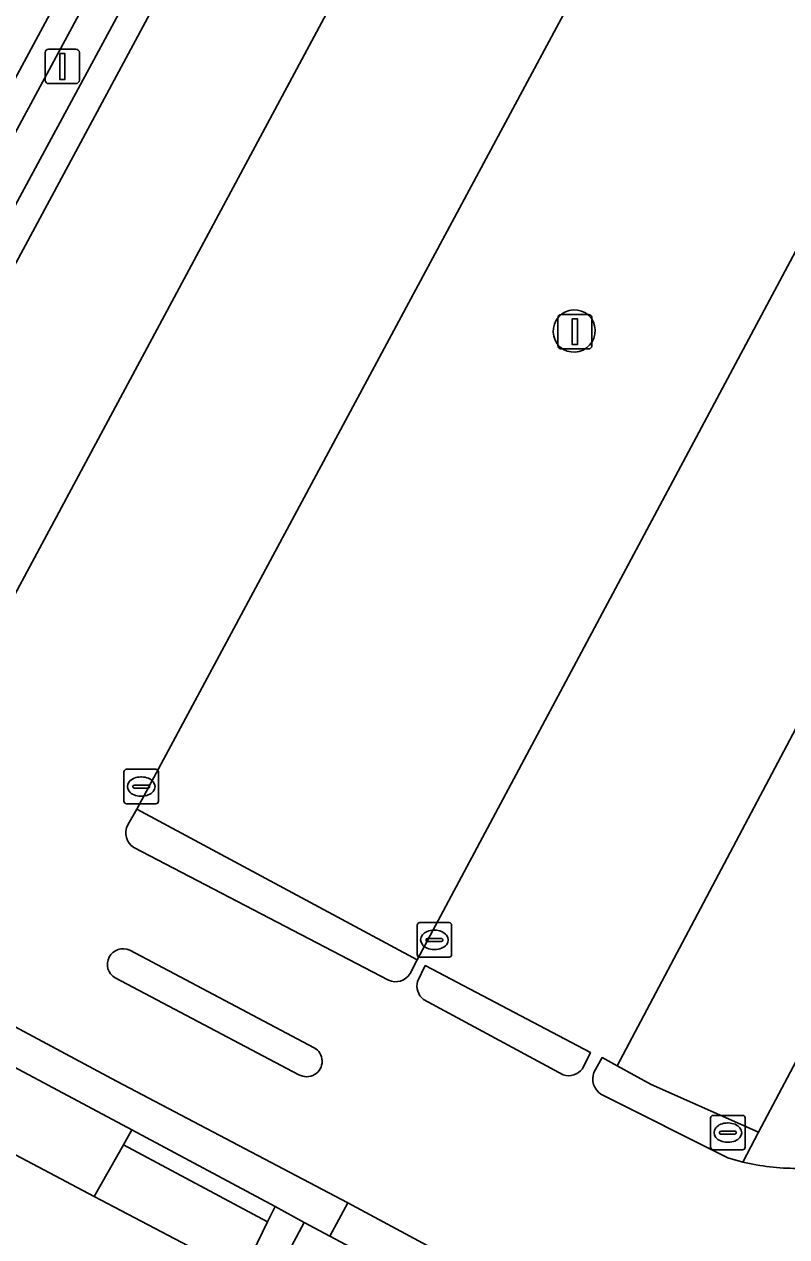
# Model space of a CAD drawing. Extents: x 159489 to 160304, y 383825 to 384531.
# Drawn here: x 159907.65 to 159929.76, y 383987.85 to 384023.04 of the extents above; entities that cross this region are included whole.
import ezdxf

# ---------------------------------------------------------------- set-up
doc = ezdxf.new("R2010")
doc.units = 0
for name, color, linetype in [('IMGEO_Groenvoorziening', 7, 'Continuous'), ('IMGEO_Haag', 7, 'Continuous'), ('IMGEO_Kolk', 7, 'Continuous'), ('IMGEO_Lichtmast', 7, 'Continuous'), ('IMGEO_Parkeervlak_open', 7, 'Continuous'), ('IMGEO_Rijbaan_lokaal_open', 7, 'Continuous'), ('IMGEO_Rioolput', 7, 'Continuous'), ('IMGEO_Verkeerseiland_open', 7, 'Continuous'), ('IMGEO_Voetpad_open', 7, 'Continuous')]:
    doc.layers.add(name, color=color, linetype=linetype)

msp = doc.modelspace()

# ---------------------------------------------------------------- linework, layer by layer
at = {"layer": 'IMGEO_Groenvoorziening'}
for points in [[(159922.956, 384046.642), (159922.072, 384047.147), (159900.387, 384006.912), (159901.257, 384006.443)], [(159877.493, 384008.721), (159876.374, 384006.647), (159877.656, 384005.98), (159909.675, 383989.022), (159910.523, 383990.514), (159910.77, 383990.949)], [(159914.924, 383988.73), (159910.77, 383990.949), (159910.523, 383990.514), (159914.706, 383988.28)], [(159910.523, 383990.514), (159909.675, 383989.022), (159913.969, 383986.762), (159914.706, 383988.28)], [(159916.515, 383987.865), (159915.762, 383988.26), (159915.401, 383987.574), (159922.762, 383983.587), (159923.163, 383984.322)]]:
    msp.add_lwpolyline(points, close=True, dxfattribs=at)
for points in [[(159918.837, 383995.488), (159919.043, 383995.888), (159910.91, 384000.255), (159910.654, 383999.799)], [(159910.826, 383999.147), (159918.213, 383995.295)], [(159923.835, 383992.721), (159924.069, 383993.194), (159919.278, 383995.718), (159919.057, 383995.26)], [(159919.224, 383994.738), (159923.282, 383992.547)], [(159924.369, 383991.99), (159928.049, 383990.143), (159928.493, 383990.017), (159928.944, 383990.885), (159925.832, 383992.264), (159924.848, 383992.806), (159924.407, 383993.048), (159924.166, 383992.613)]]:
    msp.add_lwpolyline(points, dxfattribs=at)
for centre, radius, start, end in [((159911.08, 383999.563), 0.487, 150.9606, 238.5957), ((159918.419, 383995.735), 0.486, 244.976, 329.3971), ((159919.53, 383995.124), 0.492, 163.91, 231.5714), ((159923.434, 383993.03), 0.506, 252.5204, 322.4117), ((159924.67, 383992.433), 0.535, 160.3169, 235.7787)]:
    msp.add_arc(centre, radius, start, end, dxfattribs=at)
at = {"layer": 'IMGEO_Haag'}
for points in [[(159918.837, 383995.488), (159919.043, 383995.888), (159910.91, 384000.255), (159910.654, 383999.799)], [(159910.826, 383999.147), (159918.213, 383995.295)], [(159923.835, 383992.721), (159924.069, 383993.194), (159919.278, 383995.718), (159919.057, 383995.26)], [(159919.224, 383994.738), (159923.282, 383992.547)], [(159924.369, 383991.99), (159928.049, 383990.143), (159928.493, 383990.017), (159928.944, 383990.885), (159925.832, 383992.264), (159924.848, 383992.806), (159924.407, 383993.048), (159924.166, 383992.613)]]:
    msp.add_lwpolyline(points, dxfattribs=at)
for points in [[(159910.523, 383990.514), (159914.706, 383988.28), (159914.924, 383988.73), (159910.77, 383990.949)], [(159916.515, 383987.865), (159915.762, 383988.26), (159915.401, 383987.574), (159922.762, 383983.587), (159923.163, 383984.322)]]:
    msp.add_lwpolyline(points, close=True, dxfattribs=at)
for centre, radius, start, end in [((159911.08, 383999.563), 0.487, 150.9606, 238.5957), ((159918.419, 383995.735), 0.486, 244.976, 329.3971), ((159919.53, 383995.124), 0.492, 163.91, 231.5714), ((159923.434, 383993.03), 0.506, 252.5204, 322.4117), ((159924.67, 383992.433), 0.535, 160.3169, 235.7787)]:
    msp.add_arc(centre, radius, start, end, dxfattribs=at)
at = {"layer": 'IMGEO_Kolk'}
for p, q in [((159910.539, 384000.488), (159910.539, 384001.34)), ((159910.614, 384001.414), (159911.466, 384001.414)), ((159911.54, 384001.34), (159911.54, 384000.488)), ((159911.027, 384001.194), (159911.052, 384001.194)), ((159910.798, 384000.908), (159910.798, 384000.92)), ((159911.236, 384000.871), (159910.838, 384000.871)), ((159910.841, 384000.957), (159911.239, 384000.957)), ((159911.05, 384000.634), (159911.025, 384000.634)), ((159911.282, 384000.92), (159911.282, 384000.908)), ((159911.466, 384000.414), (159910.614, 384000.414)), ((159919.042, 383996.039), (159919.042, 383996.891)), ((159919.117, 383996.965), (159919.969, 383996.965)), ((159919.53, 383996.745), (159919.555, 383996.745)), ((159920.043, 383996.891), (159920.043, 383996.039)), ((159919.301, 383996.459), (159919.301, 383996.471)), ((159919.739, 383996.422), (159919.341, 383996.422)), ((159919.344, 383996.508), (159919.742, 383996.508)), ((159919.785, 383996.471), (159919.785, 383996.459)), ((159919.553, 383996.185), (159919.528, 383996.185)), ((159919.969, 383995.965), (159919.117, 383995.965))]:
    msp.add_line(p, q, dxfattribs=at)
for points in [[(159910.539, 384000.488), (159910.539, 384001.34)], [(159910.614, 384001.414), (159911.466, 384001.414)], [(159911.54, 384001.34), (159911.54, 384000.488)], [(159911.466, 384000.414), (159910.614, 384000.414)], [(159919.042, 383996.039), (159919.042, 383996.891)], [(159919.117, 383996.965), (159919.969, 383996.965)], [(159920.043, 383996.891), (159920.043, 383996.039)], [(159919.969, 383995.965), (159919.117, 383995.965)]]:
    msp.add_lwpolyline(points, dxfattribs=at)
for centre, radius, start, end in [((159910.616, 384001.338), 0.0765, 91.552, 178.448), ((159910.616, 384001.338), 0.0765, 91.552, 178.448), ((159911.464, 384001.338), 0.0765, 1.552, 88.448), ((159911.464, 384001.338), 0.0765, 1.552, 88.448), ((159910.838, 384000.917), 0.0403, 85.8775, 175.7526), ((159910.835, 384000.907), 0.0366, 178.938, 274.7102), ((159911.239, 384000.914), 0.043, 264.8664, 352.4533), ((159911.243, 384000.919), 0.0386, 1.7309, 96.639), ((159910.616, 384000.49), 0.0765, 181.552, 268.448), ((159910.616, 384000.49), 0.0765, 181.552, 268.448), ((159911.464, 384000.49), 0.0765, 271.552, 358.448), ((159911.464, 384000.49), 0.0765, 271.552, 358.448), ((159919.119, 383996.889), 0.0765, 91.552, 178.448), ((159919.119, 383996.889), 0.0765, 91.552, 178.448), ((159919.967, 383996.889), 0.0765, 1.552, 88.448), ((159919.967, 383996.889), 0.0765, 1.552, 88.448), ((159919.341, 383996.468), 0.0403, 85.8775, 175.7526), ((159919.338, 383996.458), 0.0366, 178.938, 274.7102), ((159919.742, 383996.465), 0.043, 264.8664, 352.4533), ((159919.746, 383996.47), 0.0386, 1.7309, 96.639), ((159919.119, 383996.041), 0.0765, 181.552, 268.448), ((159919.119, 383996.041), 0.0765, 181.552, 268.448), ((159919.967, 383996.041), 0.0765, 271.552, 358.448), ((159919.967, 383996.041), 0.0765, 271.552, 358.448)]:
    msp.add_arc(centre, radius, start, end, dxfattribs=at)
for centre, major_axis, ratio, start_param, end_param in [((159911.026, 384000.914), (-0.387, 0.002), 0.722429, 4.712389, 7.853982), ((159911.051, 384000.914), (-0.39, 0.002), 0.717154, 1.570796, 4.712389), ((159919.529, 383996.465), (-0.387, 0.002), 0.722429, 4.712389, 7.853982), ((159919.554, 383996.465), (-0.39, 0.002), 0.717154, 1.570796, 4.712389)]:
    msp.add_ellipse(centre, major_axis=major_axis, ratio=ratio, start_param=start_param, end_param=end_param, dxfattribs=at)
at = {"layer": 'IMGEO_Lichtmast'}
for p, q in [((159908.255, 384021.412), (159908.255, 384022.212)), ((159908.255, 384022.212), (159908.255, 384021.412)), ((159908.355, 384022.312), (159909.145, 384022.312)), ((159909.145, 384022.312), (159908.355, 384022.312)), ((159909.245, 384022.212), (159909.245, 384021.412)), ((159909.245, 384021.412), (159909.245, 384022.212)), ((159909.145, 384021.312), (159908.355, 384021.312)), ((159908.355, 384021.312), (159909.145, 384021.312)), ((159923.123, 384013.713), (159923.123, 384014.513)), ((159923.123, 384014.513), (159923.123, 384013.713)), ((159923.223, 384014.613), (159924.013, 384014.613)), ((159924.013, 384014.613), (159923.223, 384014.613)), ((159924.113, 384014.513), (159924.113, 384013.713)), ((159924.113, 384013.713), (159924.113, 384014.513)), ((159924.013, 384013.613), (159923.223, 384013.613)), ((159923.223, 384013.613), (159924.013, 384013.613))]:
    msp.add_line(p, q, dxfattribs=at)
for points in [[(159908.675, 384022.187), (159908.825, 384022.187), (159908.825, 384021.437), (159908.675, 384021.437), (159908.675, 384022.187)], [(159923.543, 384014.488), (159923.693, 384014.488), (159923.693, 384013.738), (159923.543, 384013.738), (159923.543, 384014.488)]]:
    msp.add_lwpolyline(points, dxfattribs=at)
for centre, start, end in [((159908.355, 384022.212), 90, 180), ((159908.355, 384022.212), 90, 180), ((159909.145, 384022.212), 0, 90), ((159909.145, 384022.212), 360, 90), ((159908.355, 384021.412), 180, 270), ((159908.355, 384021.412), 180, 270), ((159909.145, 384021.412), 270, 0), ((159909.145, 384021.412), 270, 0), ((159923.223, 384014.513), 90, 180), ((159923.223, 384014.513), 90, 180), ((159924.013, 384014.513), 0, 90), ((159924.013, 384014.513), 360, 90), ((159923.223, 384013.713), 180, 270), ((159923.223, 384013.713), 180, 270), ((159924.013, 384013.713), 270, 0), ((159924.013, 384013.713), 270, 0)]:
    msp.add_arc(centre, 0.1, start, end, dxfattribs=at)
at = {"layer": 'IMGEO_Parkeervlak_open'}
for points in [[(159895.667, 384009.533), (159899.779, 384007.334), (159921.324, 384047.373), (159917.224, 384049.574)], [(159927.512, 384044.062), (159923.567, 384046.202), (159901.573, 384005.272), (159905.586, 384003.172)], [(159910.91, 384000.255), (159919.043, 383995.888), (159941.823, 384038.563), (159933.774, 384042.879)], [(159928.944, 383990.885), (159941.724, 384014.992), (159953.879, 384037.932), (159949.785, 384039.937), (159924.848, 383992.806), (159925.832, 383992.264)]]:
    msp.add_lwpolyline(points, close=True, dxfattribs=at)
msp.add_lwpolyline([(159913.858, 383985.002), (159914.597, 383986.412), (159914.755, 383986.344), (159915.401, 383987.574), (159915.762, 383988.26), (159914.924, 383988.73), (159914.706, 383988.28), (159913.969, 383986.762), (159909.675, 383989.022), (159877.656, 384005.98)], dxfattribs=at)
for centre, start, end in [((159923.605, 384014.129), 59.1241, 238.7418), ((159923.605, 384014.129), 59.1241, 238.7418), ((159923.589, 384014.139), 240.4305, 57.4353), ((159923.589, 384014.139), 240.4305, 57.4353)]:
    msp.add_arc(centre, 0.618, start, end, dxfattribs=at)
at = {"layer": 'IMGEO_Rijbaan_lokaal_open'}
for points in [[(159924.166, 383992.613), (159924.407, 383993.048), (159924.848, 383992.806), (159949.785, 384039.937), (159950.655, 384041.723), (159930.832, 384049.607), (159906.699, 384059.247), (159896.701, 384064.643), (159897.125, 384065.394), (159895.181, 384066.435), (159894.767, 384065.643), (159861.826, 384083.349), (159860.731, 384081.261), (159820.795, 384009.203), (159827.743, 384004.781), (159829.246, 384003.895), (159829.923, 384003.496), (159832.481, 384002.124)], [(159928.247, 384045.351), (159927.512, 384044.062), (159905.586, 384003.172), (159905.317, 384002.649)], [(159910.654, 383999.799), (159910.91, 384000.255), (159933.774, 384042.879), (159934.291, 384043.864)], [(159942.361, 384039.522), (159941.823, 384038.563), (159919.043, 383995.888), (159918.837, 383995.488)], [(159862.412, 384017.983), (159872.417, 384012.684), (159878.518, 384009.42), (159910.32, 383992.364), (159917.028, 383988.832), (159927.536, 383983.189)], [(159918.213, 383995.295), (159910.826, 383999.147)], [(159910.707, 383996.165), (159916.053, 383993.335)], [(159919.057, 383995.26), (159919.278, 383995.718), (159924.069, 383993.194), (159923.835, 383992.721)], [(159915.615, 383992.553), (159910.285, 383995.359)], [(159923.282, 383992.547), (159919.224, 383994.738)], [(159928.493, 383990.017), (159928.049, 383990.143), (159924.369, 383991.99)]]:
    msp.add_lwpolyline(points, dxfattribs=at)
for centre, radius, start, end in [((159911.08, 383999.563), 0.487, 150.9606, 238.5957), ((159910.513, 383995.753), 0.455, 64.8393, 239.89), ((159918.419, 383995.735), 0.486, 244.976, 329.3971), ((159919.53, 383995.124), 0.492, 163.91, 231.5714), ((159915.839, 383992.941), 0.448, 240.0064, 61.487), ((159923.434, 383993.03), 0.506, 252.5204, 322.4117), ((159924.67, 383992.433), 0.535, 160.3169, 235.7787), ((159930.013, 383996.232), 6.398, 256.2573, 270.4206)]:
    msp.add_arc(centre, radius, start, end, dxfattribs=at)
at = {"layer": 'IMGEO_Rioolput'}
for p, q in [((159927.554, 383990.445), (159927.554, 383991.297)), ((159927.629, 383991.371), (159928.481, 383991.371)), ((159928.042, 383991.151), (159928.067, 383991.151)), ((159928.555, 383991.297), (159928.555, 383990.445)), ((159927.813, 383990.865), (159927.813, 383990.877)), ((159928.251, 383990.828), (159927.853, 383990.828)), ((159927.856, 383990.914), (159928.254, 383990.914)), ((159928.297, 383990.877), (159928.297, 383990.865)), ((159928.065, 383990.591), (159928.04, 383990.591)), ((159928.481, 383990.371), (159927.629, 383990.371))]:
    msp.add_line(p, q, dxfattribs=at)
for points in [[(159927.554, 383990.445), (159927.554, 383991.297)], [(159927.629, 383991.371), (159928.481, 383991.371)], [(159928.555, 383991.297), (159928.555, 383990.445)], [(159928.481, 383990.371), (159927.629, 383990.371)]]:
    msp.add_lwpolyline(points, dxfattribs=at)
for centre, radius, start, end in [((159927.631, 383991.295), 0.0765, 91.552, 178.448), ((159927.631, 383991.295), 0.0765, 91.552, 178.448), ((159928.479, 383991.295), 0.0765, 1.552, 88.448), ((159928.479, 383991.295), 0.0765, 1.552, 88.448), ((159927.853, 383990.874), 0.0403, 85.8775, 175.7526), ((159927.85, 383990.864), 0.0366, 178.938, 274.7102), ((159928.254, 383990.871), 0.043, 264.8664, 352.4533), ((159928.258, 383990.876), 0.0386, 1.7309, 96.639), ((159927.631, 383990.447), 0.0765, 181.552, 268.448), ((159927.631, 383990.447), 0.0765, 181.552, 268.448), ((159928.479, 383990.447), 0.0765, 271.552, 358.448), ((159928.479, 383990.447), 0.0765, 271.552, 358.448)]:
    msp.add_arc(centre, radius, start, end, dxfattribs=at)
for centre, major_axis, ratio, start_param, end_param in [((159928.041, 383990.871), (-0.387, 0.002), 0.722429, 4.712389, 7.853982), ((159928.066, 383990.871), (-0.39, 0.002), 0.717154, 1.570796, 4.712389)]:
    msp.add_ellipse(centre, major_axis=major_axis, ratio=ratio, start_param=start_param, end_param=end_param, dxfattribs=at)
at = {"layer": 'IMGEO_Verkeerseiland_open'}
for points in [[(159899.779, 384007.334), (159900.387, 384006.912), (159922.072, 384047.147), (159921.542, 384047.438), (159921.465, 384047.297), (159921.324, 384047.373)], [(159901.573, 384005.272), (159923.567, 384046.202), (159922.956, 384046.642), (159901.257, 384006.443), (159900.817, 384005.628)]]:
    msp.add_lwpolyline(points, close=True, dxfattribs=at)
for points in [[(159916.053, 383993.335), (159910.707, 383996.165)], [(159910.285, 383995.359), (159915.615, 383992.553)]]:
    msp.add_lwpolyline(points, dxfattribs=at)
for centre, radius, start, end in [((159910.513, 383995.753), 0.455, 64.8393, 239.89), ((159915.839, 383992.941), 0.448, 240.0064, 61.487)]:
    msp.add_arc(centre, radius, start, end, dxfattribs=at)
at = {"layer": 'IMGEO_Voetpad_open'}
for points in [[(159854.136, 384091.803), (159852.694, 384089.13), (159855.048, 384087.89), (159855.881, 384087.451), (159852.176, 384080.661), (159853.355, 384080.02), (159853.831, 384079.76), (159856.005, 384083.747), (159860.731, 384081.261), (159861.826, 384083.349), (159857.071, 384085.929), (159857.441, 384086.608), (159895.181, 384066.435), (159897.125, 384065.394), (159907.63, 384059.764), (159942.119, 384046.056), (159951.788, 384042.173), (159950.785, 384040.101), (159954.146, 384038.516), (159953.879, 384037.932), (159941.724, 384014.992), (159928.944, 383990.885), (159928.493, 383990.017)], [(159877.72, 384009.141), (159877.493, 384008.721), (159910.77, 383990.949), (159914.924, 383988.73), (159915.762, 383988.26), (159916.515, 383987.865), (159917.028, 383988.832), (159910.32, 383992.364), (159878.518, 384009.42)], [(159927.536, 383983.189), (159917.028, 383988.832), (159916.515, 383987.865), (159923.163, 383984.322), (159924.418, 383983.659), (159923.758, 383982.469), (159926.977, 383980.784), (159917.967, 383963.931), (159919.559, 383963.042), (159928.455, 383979.636)]]:
    msp.add_lwpolyline(points, dxfattribs=at)
msp.add_arc((159930.013, 383996.232), 6.398, 256.2573, 270.4206, dxfattribs=at)

doc.saveas('drawing.dxf')
